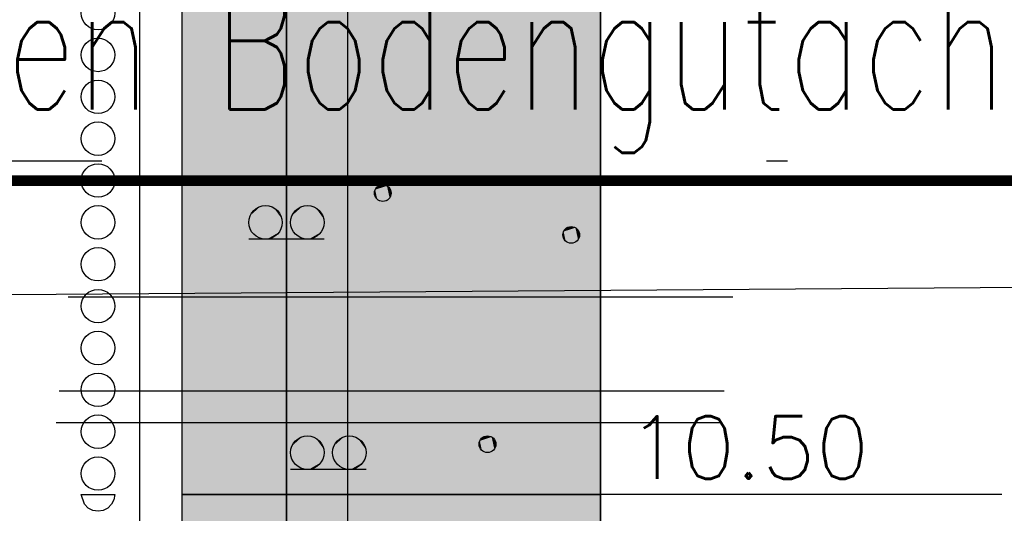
# Model space of a CAD drawing. Header units: metres. Extents: x 3458045 to 3462392, y 5482308 to 5484762.
# Tile 398 of 458: x 3461278.31 to 3461283.01, y 5483998.4 to 5484000.76. Entities that reach past the tile are written whole.
import ezdxf

# ---------------------------------------------------------------- set-up
doc = ezdxf.new("R2010")
doc.units = ezdxf.units.M
for name, pattern in [('STRICHPUNKT2', [12.7, 6.35, -3.175, 0, -3.175]), ('VERDECKT', [9.525, 6.35, -3.175]), ('VERDECKT2', [4.7625, 3.175, -1.5875])]:
    doc.linetypes.add(name, pattern=pattern)
for name, color, linetype in [('BAUER_BK 2014', 1, 'CONTINUOUS'), ('SP_BASF-Tunnel', 20, 'CONTINUOUS'), ('SP_GELÄNDE-PLANUNG', 10, 'CONTINUOUS'), ('SP_HW10', 170, 'VERDECKT'), ('WBObjGr', 7, 'CONTINUOUS'), ('WBObjSy', 7, 'CONTINUOUS'), ('WBObjTx', 7, 'CONTINUOUS')]:
    doc.layers.add(name, color=color, linetype=linetype)
doc.layers.add('SP_HILF', color=6, linetype='CONTINUOUS', plot=False)
doc.layers.add('SP_Höhenplan-Beschriftung-Linien-Bestandsgelände', color=7, linetype='CONTINUOUS', lineweight=25)
doc.styles.add('ROMANS', font='ROMANS')
doc.styles.add('SP_F', font='romans.shx', dxfattribs={"width": 0.7, "bigfont": 'sp_f.shx'})

# ---------------------------------------------------------------- blocks, each defined once
blk = doc.blocks.new('A$C7F5D10D0')
at = {"layer": 'WBObjGr', "color": 7, "linetype": 'Continuous'}
for points in [[(0, 0), (0, -30)], [(2, 0), (2, -30)], [(0, -10.5), (2, -10.5)], [(3.91598, -10.5), (3, -10.5), (2.4, -10.5), (2, -10.5)]]:
    blk.add_lwpolyline(points, dxfattribs=at)
at = {"layer": 'WBObjSy', "color": 62, "linetype": 'Continuous'}
blk.add_lwpolyline([(0.5, -10.5), (0.5, -6.8), (0, -6.8), (0, -10.5), (0.5, -10.5)], dxfattribs=at)
at = {"layer": 'WBObjSy', "color": 7, "linetype": 'Continuous'}
for points in [[(2, -10.5), (2, -6.8), (0, -6.8), (0, -10.5), (2, -10.5)], [(-0.2, -8.5), (-0.2, -8.1)], [(-0.2, -8.9), (-0.2, -8.5)], [(-0.2, -9.3), (-0.2, -8.9)], [(-0.2, -9.7), (-0.2, -9.3)], [(0.68, -9.28), (0.32, -9.28)], [(-0.2, -10.1), (-0.2, -9.7)], [(-0.2, -10.5), (-0.2, -10.1)], [(0.88, -10.38), (0.52, -10.38)], [(-0.48, -10.5), (-0.48, -10.5), (-0.32, -10.5), (-0.32, -10.5), (-0.3238, -10.5248), (-0.3352, -10.547), (-0.3528, -10.5648), (-0.3752, -10.576), (-0.4, -10.58), (-0.4246, -10.576), (-0.447, -10.5648), (-0.4646, -10.547), (-0.48, -10.5)], [(-0.2, -10.8), (-0.2, -10.5)], [(2, -12), (2, -10.5), (0, -10.5), (0, -12), (2, -12)]]:
    blk.add_lwpolyline(points, dxfattribs=at)
at = {"layer": 'WBObjSy', "color": 30, "linetype": 'Continuous'}
for points in [[(2, -10.5), (2, -6.8), (0.5, -6.8), (0.5, -10.5), (2, -10.5)], [(2, -12), (2, -10.5), (0.5, -10.5), (0.5, -12), (2, -12)]]:
    blk.add_lwpolyline(points, dxfattribs=at)
at = {"layer": 'WBObjSy', "color": 50, "linetype": 'Continuous'}
blk.add_lwpolyline([(0.5, -12), (0.5, -10.5), (0, -10.5), (0, -12), (0.5, -12)], dxfattribs=at)
at = {"layer": 'WBObjSy', "color": 7, "linetype": 'Continuous'}
for centre, radius in [((-0.4, -8.2), 0.08), ((-0.4, -8.4), 0.08), ((-0.4, -8.6), 0.08), ((-0.4, -8.8), 0.08), ((-0.4, -9), 0.08), ((0.96, -9.06), 0.04), ((-0.4, -9.2), 0.08), ((0.4, -9.2), 0.08), ((0.6, -9.2), 0.08), ((1.86, -9.26), 0.04), ((-0.4, -9.4), 0.08), ((-0.4, -9.6), 0.08), ((-0.4, -9.8), 0.08), ((-0.4, -10), 0.08), ((-0.4, -10.2), 0.08), ((0.6, -10.3), 0.08), ((0.8, -10.3), 0.08), ((1.46, -10.26), 0.04), ((-0.4, -10.4), 0.08)]:
    blk.add_circle(centre, radius, dxfattribs=at)
at = {"layer": 'WBObjSy', "color": 62, "linetype": 'Continuous'}
blk.add_solid([(0.5, -10.5), (0.5, -6.8), (0, -10.5), (0, -6.8)], dxfattribs=at)
at = {"layer": 'WBObjSy', "color": 30, "linetype": 'Continuous'}
for points in [[(2, -10.5), (2, -6.8), (0.5, -10.5), (0.5, -6.8)], [(2, -12), (2, -10.5), (0.5, -12), (0.5, -10.5)]]:
    blk.add_solid(points, dxfattribs=at)
at = {"layer": 'WBObjSy', "color": 7, "linetype": 'Continuous'}
for points in [[(0.9236, -9.0438), (0.9334, -9.0302), (0.9478, -9.022)], [(0.9236, -9.0438), (0.9478, -9.022), (0.98, -9.0254)], [(0.9334, -9.0898), (0.9236, -9.0438), (0.98, -9.0254)], [(0.9334, -9.0302), (0.94, -9.0254), (0.9478, -9.022)], [(0.98, -9.0254), (0.9924, -9.0836), (0.9334, -9.0898)], [(0.9478, -9.022), (0.956, -9.0202), (0.9642, -9.0202)], [(0.9478, -9.022), (0.9642, -9.0202), (0.98, -9.0254)], [(0.9642, -9.0202), (0.9724, -9.022), (0.98, -9.0254)], [(0.98, -9.0254), (0.9868, -9.0302), (0.9924, -9.0364)], [(0.98, -9.0254), (0.9924, -9.0364), (0.9992, -9.0516)], [(0.98, -9.0254), (0.9992, -9.0516), (0.9924, -9.0836)], [(0.92, -9.06), (0.921, -9.0516), (0.9236, -9.0438)], [(0.9236, -9.0762), (0.92, -9.06), (0.9236, -9.0438)], [(0.9236, -9.0438), (0.9278, -9.0364), (0.9334, -9.0302)], [(0.9334, -9.0898), (0.9236, -9.0762), (0.9236, -9.0438)], [(0.9924, -9.0364), (0.9966, -9.0438), (0.9992, -9.0516)], [(0.9992, -9.0516), (0.9992, -9.0684), (0.9924, -9.0836)], [(0.9992, -9.0684), (0.9966, -9.0762), (0.9924, -9.0836)], [(0.9992, -9.0516), (1, -9.06), (0.9992, -9.0684)], [(0.3754, -9.124), (0.3918, -9.1204), (0.4084, -9.1204)], [(0.3754, -9.124), (0.4084, -9.1204), (0.44, -9.1308)], [(0.4084, -9.1204), (0.4248, -9.124), (0.44, -9.1308)], [(0.5754, -9.124), (0.5918, -9.1204), (0.6084, -9.1204)], [(0.5754, -9.124), (0.6084, -9.1204), (0.64, -9.1308)], [(0.6084, -9.1204), (0.6248, -9.124), (0.64, -9.1308)], [(0.9334, -9.0898), (0.9278, -9.0836), (0.9236, -9.0762)], [(0.9924, -9.0836), (0.9642, -9.0998), (0.9334, -9.0898)], [(0.9478, -9.098), (0.94, -9.0946), (0.9334, -9.0898)], [(0.9642, -9.0998), (0.9478, -9.098), (0.9334, -9.0898)], [(0.9642, -9.0998), (0.956, -9.0998), (0.9478, -9.098)], [(0.9924, -9.0836), (0.98, -9.0946), (0.9642, -9.0998)], [(0.98, -9.0946), (0.9724, -9.098), (0.9642, -9.0998)], [(0.9924, -9.0836), (0.9868, -9.0898), (0.98, -9.0946)], [(0.32, -9.2), (0.3218, -9.1834), (0.327, -9.1674)], [(0.327, -9.2326), (0.32, -9.2), (0.327, -9.1674)], [(0.327, -9.1674), (0.3466, -9.1406), (0.3754, -9.124)], [(0.327, -9.1674), (0.3754, -9.124), (0.44, -9.1308)], [(0.3466, -9.2594), (0.327, -9.1674), (0.44, -9.1308)], [(0.327, -9.1674), (0.3354, -9.153), (0.3466, -9.1406)], [(0.3466, -9.2594), (0.327, -9.2326), (0.327, -9.1674)], [(0.3466, -9.1406), (0.36, -9.1308), (0.3754, -9.124)], [(0.44, -9.1308), (0.4648, -9.247), (0.3466, -9.2594)], [(0.44, -9.1308), (0.4536, -9.1406), (0.4648, -9.153)], [(0.44, -9.1308), (0.4648, -9.153), (0.4784, -9.1834)], [(0.44, -9.1308), (0.4784, -9.1834), (0.4648, -9.247)], [(0.4648, -9.153), (0.4732, -9.1674), (0.4784, -9.1834)], [(0.52, -9.2), (0.5218, -9.1834), (0.527, -9.1674)], [(0.527, -9.2326), (0.52, -9.2), (0.527, -9.1674)], [(0.527, -9.1674), (0.5466, -9.1406), (0.5754, -9.124)], [(0.527, -9.1674), (0.5754, -9.124), (0.64, -9.1308)], [(0.5466, -9.2594), (0.527, -9.1674), (0.64, -9.1308)], [(0.527, -9.1674), (0.5354, -9.153), (0.5466, -9.1406)], [(0.5466, -9.2594), (0.527, -9.2326), (0.527, -9.1674)], [(0.5466, -9.1406), (0.56, -9.1308), (0.5754, -9.124)], [(0.64, -9.1308), (0.6648, -9.247), (0.5466, -9.2594)], [(0.64, -9.1308), (0.6536, -9.1406), (0.6648, -9.153)], [(0.64, -9.1308), (0.6648, -9.153), (0.6784, -9.1834)], [(0.64, -9.1308), (0.6784, -9.1834), (0.6648, -9.247)], [(0.6648, -9.153), (0.6732, -9.1674), (0.6784, -9.1834)], [(0.4784, -9.1834), (0.4784, -9.2166), (0.4648, -9.247)], [(0.4784, -9.1834), (0.48, -9.2), (0.4784, -9.2166)], [(0.6784, -9.1834), (0.6784, -9.2166), (0.6648, -9.247)], [(0.6784, -9.1834), (0.68, -9.2), (0.6784, -9.2166)], [(0.3466, -9.2594), (0.3354, -9.247), (0.327, -9.2326)], [(0.4648, -9.247), (0.4084, -9.2796), (0.3466, -9.2594)], [(0.3754, -9.276), (0.36, -9.2692), (0.3466, -9.2594)], [(0.4084, -9.2796), (0.3754, -9.276), (0.3466, -9.2594)], [(0.4648, -9.247), (0.44, -9.2692), (0.4084, -9.2796)], [(0.4648, -9.247), (0.4536, -9.2594), (0.44, -9.2692)], [(0.4784, -9.2166), (0.4732, -9.2326), (0.4648, -9.247)], [(0.5466, -9.2594), (0.5354, -9.247), (0.527, -9.2326)], [(0.6648, -9.247), (0.6084, -9.2796), (0.5466, -9.2594)], [(0.5754, -9.276), (0.56, -9.2692), (0.5466, -9.2594)], [(0.6084, -9.2796), (0.5754, -9.276), (0.5466, -9.2594)], [(0.6648, -9.247), (0.64, -9.2692), (0.6084, -9.2796)], [(0.6648, -9.247), (0.6536, -9.2594), (0.64, -9.2692)], [(0.6784, -9.2166), (0.6732, -9.2326), (0.6648, -9.247)], [(1.82, -9.26), (1.821, -9.2516), (1.8236, -9.2438)], [(1.8236, -9.2762), (1.82, -9.26), (1.8236, -9.2438)], [(1.8236, -9.2438), (1.8334, -9.2302), (1.8478, -9.222)], [(1.8236, -9.2438), (1.8478, -9.222), (1.88, -9.2254)], [(1.8334, -9.2898), (1.8236, -9.2438), (1.88, -9.2254)], [(1.8236, -9.2438), (1.8278, -9.2364), (1.8334, -9.2302)], [(1.8334, -9.2898), (1.8236, -9.2762), (1.8236, -9.2438)], [(1.8334, -9.2302), (1.84, -9.2254), (1.8478, -9.222)], [(1.88, -9.2254), (1.8924, -9.2836), (1.8334, -9.2898)], [(1.8478, -9.222), (1.856, -9.2202), (1.8642, -9.2202)], [(1.8478, -9.222), (1.8642, -9.2202), (1.88, -9.2254)], [(1.8642, -9.2202), (1.8724, -9.222), (1.88, -9.2254)], [(1.88, -9.2254), (1.8868, -9.2302), (1.8924, -9.2364)], [(1.88, -9.2254), (1.8924, -9.2364), (1.8992, -9.2516)], [(1.88, -9.2254), (1.8992, -9.2516), (1.8924, -9.2836)], [(1.8924, -9.2364), (1.8966, -9.2438), (1.8992, -9.2516)], [(1.8992, -9.2516), (1.8992, -9.2684), (1.8924, -9.2836)], [(1.8992, -9.2516), (1.9, -9.26), (1.8992, -9.2684)], [(0.4084, -9.2796), (0.3918, -9.2796), (0.3754, -9.276)], [(0.44, -9.2692), (0.4248, -9.276), (0.4084, -9.2796)], [(0.6084, -9.2796), (0.5918, -9.2796), (0.5754, -9.276)], [(0.64, -9.2692), (0.6248, -9.276), (0.6084, -9.2796)], [(1.8334, -9.2898), (1.8278, -9.2836), (1.8236, -9.2762)], [(1.8924, -9.2836), (1.8642, -9.2998), (1.8334, -9.2898)], [(1.8478, -9.298), (1.84, -9.2946), (1.8334, -9.2898)], [(1.8642, -9.2998), (1.8478, -9.298), (1.8334, -9.2898)], [(1.8642, -9.2998), (1.856, -9.2998), (1.8478, -9.298)], [(1.8924, -9.2836), (1.88, -9.2946), (1.8642, -9.2998)], [(1.88, -9.2946), (1.8724, -9.298), (1.8642, -9.2998)], [(1.8924, -9.2836), (1.8868, -9.2898), (1.88, -9.2946)], [(1.8992, -9.2684), (1.8966, -9.2762), (1.8924, -9.2836)], [(0.527, -10.2674), (0.5466, -10.2406), (0.5754, -10.224)], [(0.527, -10.2674), (0.5754, -10.224), (0.64, -10.2308)], [(0.5466, -10.3594), (0.527, -10.2674), (0.64, -10.2308)], [(0.527, -10.2674), (0.5354, -10.253), (0.5466, -10.2406)], [(0.5466, -10.2406), (0.56, -10.2308), (0.5754, -10.224)], [(0.64, -10.2308), (0.6648, -10.347), (0.5466, -10.3594)], [(0.5754, -10.224), (0.5918, -10.2204), (0.6084, -10.2204)], [(0.5754, -10.224), (0.6084, -10.2204), (0.64, -10.2308)], [(0.6084, -10.2204), (0.6248, -10.224), (0.64, -10.2308)], [(0.64, -10.2308), (0.6536, -10.2406), (0.6648, -10.253)], [(0.64, -10.2308), (0.6648, -10.253), (0.6784, -10.2834)], [(0.64, -10.2308), (0.6784, -10.2834), (0.6648, -10.347)], [(0.727, -10.2674), (0.7466, -10.2406), (0.7754, -10.224)], [(0.727, -10.2674), (0.7754, -10.224), (0.84, -10.2308)], [(0.7466, -10.3594), (0.727, -10.2674), (0.84, -10.2308)], [(0.727, -10.2674), (0.7354, -10.253), (0.7466, -10.2406)], [(0.7466, -10.2406), (0.76, -10.2308), (0.7754, -10.224)], [(0.84, -10.2308), (0.8648, -10.347), (0.7466, -10.3594)], [(0.7754, -10.224), (0.7918, -10.2204), (0.8084, -10.2204)], [(0.7754, -10.224), (0.8084, -10.2204), (0.84, -10.2308)], [(0.8084, -10.2204), (0.8248, -10.224), (0.84, -10.2308)], [(0.84, -10.2308), (0.8536, -10.2406), (0.8648, -10.253)], [(0.84, -10.2308), (0.8648, -10.253), (0.8784, -10.2834)], [(0.84, -10.2308), (0.8784, -10.2834), (0.8648, -10.347)], [(1.42, -10.26), (1.421, -10.2516), (1.4236, -10.2438)], [(1.4236, -10.2762), (1.42, -10.26), (1.4236, -10.2438)], [(1.4236, -10.2438), (1.4334, -10.2302), (1.4478, -10.222)], [(1.4236, -10.2438), (1.4478, -10.222), (1.48, -10.2254)], [(1.4334, -10.2898), (1.4236, -10.2438), (1.48, -10.2254)], [(1.4236, -10.2438), (1.4278, -10.2364), (1.4334, -10.2302)], [(1.4334, -10.2898), (1.4236, -10.2762), (1.4236, -10.2438)], [(1.4334, -10.2302), (1.44, -10.2254), (1.4478, -10.222)], [(1.48, -10.2254), (1.4924, -10.2836), (1.4334, -10.2898)], [(1.4478, -10.222), (1.456, -10.2202), (1.4642, -10.2202)], [(1.4478, -10.222), (1.4642, -10.2202), (1.48, -10.2254)], [(1.4642, -10.2202), (1.4724, -10.222), (1.48, -10.2254)], [(1.48, -10.2254), (1.4868, -10.2302), (1.4924, -10.2364)], [(1.48, -10.2254), (1.4924, -10.2364), (1.4992, -10.2516)], [(1.48, -10.2254), (1.4992, -10.2516), (1.4924, -10.2836)], [(1.4924, -10.2364), (1.4966, -10.2438), (1.4992, -10.2516)], [(0.52, -10.3), (0.5218, -10.2834), (0.527, -10.2674)], [(0.527, -10.3326), (0.52, -10.3), (0.527, -10.2674)], [(0.5466, -10.3594), (0.527, -10.3326), (0.527, -10.2674)], [(0.6648, -10.253), (0.6732, -10.2674), (0.6784, -10.2834)], [(0.6784, -10.2834), (0.6784, -10.3166), (0.6648, -10.347)], [(0.6784, -10.2834), (0.68, -10.3), (0.6784, -10.3166)], [(0.72, -10.3), (0.7218, -10.2834), (0.727, -10.2674)], [(0.727, -10.3326), (0.72, -10.3), (0.727, -10.2674)], [(0.7466, -10.3594), (0.727, -10.3326), (0.727, -10.2674)], [(0.8648, -10.253), (0.8732, -10.2674), (0.8784, -10.2834)], [(0.8784, -10.2834), (0.8784, -10.3166), (0.8648, -10.347)], [(0.8784, -10.2834), (0.88, -10.3), (0.8784, -10.3166)], [(1.4334, -10.2898), (1.4278, -10.2836), (1.4236, -10.2762)], [(1.4924, -10.2836), (1.4642, -10.2998), (1.4334, -10.2898)], [(1.4478, -10.298), (1.44, -10.2946), (1.4334, -10.2898)], [(1.4642, -10.2998), (1.4478, -10.298), (1.4334, -10.2898)], [(1.4924, -10.2836), (1.48, -10.2946), (1.4642, -10.2998)], [(1.48, -10.2946), (1.4724, -10.298), (1.4642, -10.2998)], [(1.4924, -10.2836), (1.4868, -10.2898), (1.48, -10.2946)], [(1.4992, -10.2516), (1.4992, -10.2684), (1.4924, -10.2836)], [(1.4992, -10.2684), (1.4966, -10.2762), (1.4924, -10.2836)], [(1.4992, -10.2516), (1.5, -10.26), (1.4992, -10.2684)], [(0.5466, -10.3594), (0.5354, -10.347), (0.527, -10.3326)], [(0.6784, -10.3166), (0.6732, -10.3326), (0.6648, -10.347)], [(0.7466, -10.3594), (0.7354, -10.347), (0.727, -10.3326)], [(0.8784, -10.3166), (0.8732, -10.3326), (0.8648, -10.347)], [(1.4642, -10.2998), (1.456, -10.2998), (1.4478, -10.298)], [(0.6648, -10.347), (0.6084, -10.3796), (0.5466, -10.3594)], [(0.5754, -10.376), (0.56, -10.3692), (0.5466, -10.3594)], [(0.6084, -10.3796), (0.5754, -10.376), (0.5466, -10.3594)], [(0.6084, -10.3796), (0.5918, -10.3796), (0.5754, -10.376)], [(0.6648, -10.347), (0.64, -10.3692), (0.6084, -10.3796)], [(0.64, -10.3692), (0.6248, -10.376), (0.6084, -10.3796)], [(0.6648, -10.347), (0.6536, -10.3594), (0.64, -10.3692)], [(0.8648, -10.347), (0.8084, -10.3796), (0.7466, -10.3594)], [(0.7754, -10.376), (0.76, -10.3692), (0.7466, -10.3594)], [(0.8084, -10.3796), (0.7754, -10.376), (0.7466, -10.3594)], [(0.8084, -10.3796), (0.7918, -10.3796), (0.7754, -10.376)], [(0.8648, -10.347), (0.84, -10.3692), (0.8084, -10.3796)], [(0.84, -10.3692), (0.8248, -10.376), (0.8084, -10.3796)], [(0.8648, -10.347), (0.8536, -10.3594), (0.84, -10.3692)]]:
    blk.add_solid(points, dxfattribs=at)
at = {"layer": 'WBObjSy', "color": 50, "linetype": 'Continuous'}
blk.add_solid([(0.5, -12), (0.5, -10.5), (0, -12), (0, -10.5)], dxfattribs=at)
at = {"layer": 'WBObjTx', "color": 7, "style": 'ROMANS'}
blk.add_text('10.50', height=0.299156, dxfattribs=at).set_placement((2.12962, -10.4252))

msp = doc.modelspace()

# ---------------------------------------------------------------- linework, layer by layer
at = {"layer": 'SP_BASF-Tunnel', "linetype": 'STRICHPUNKT2'}
msp.add_lwpolyline([(3461259.5518, 5484000.0819), (3461311.1876, 5484000.0819), (3461314.1509, 5484000.0852), (3461323.1909, 5484000.0953), (3461333.1893, 5484000.1037), (3461393.189, 5484000.1507), (3461413.6956, 5484000.1672)], dxfattribs=at)
at = {"layer": 'SP_BASF-Tunnel', "linetype": 'VERDECKT2'}
for points in [[(3461259.491, 5483999.4319), (3461311.1879, 5483999.4319), (3461314.1516, 5483999.4352), (3461323.1916, 5483999.4453), (3461333.1899, 5483999.4537), (3461333.8907, 5483999.4543)], [(3461259.4489, 5483998.9819), (3461311.1882, 5483998.9819), (3461314.1521, 5483998.9852), (3461323.1921, 5483998.9953), (3461333.1903, 5483999.0037), (3461333.2774, 5483999.0038)], [(3461259.4348, 5483998.8319), (3461311.1883, 5483998.8319), (3461314.1523, 5483998.8352), (3461323.1923, 5483998.8453), (3461333.1904, 5483998.8537), (3461393.1899, 5483998.9007), (3461415.693, 5483998.9188)]]:
    msp.add_lwpolyline(points, dxfattribs=at)
at = {"layer": 'SP_HILF', "color": 6}
msp.add_lwpolyline([(3461311.5784, 5483999.6822), (3461243.1844, 5483999.1875), (3461243.1844, 5484000.6902), (3461311.5784, 5484004.7559)], close=True, dxfattribs=at)
at = {"layer": 'SP_HW10', "lineweight": 30, "const_width": 0.05}
msp.add_lwpolyline([(3460947.0765, 5483999.9867), (3461463.4646, 5483999.9867)], dxfattribs=at)
at = {"layer": 'SP_Höhenplan-Beschriftung-Linien-Bestandsgelände'}
msp.add_line((3461279.8761, 5484009.7988), (3461279.8761, 5483956.0493), dxfattribs=at)

# ---------------------------------------------------------------- block references
at = {"layer": 'BAUER_BK 2014', "color": 1}
msp.add_blockref('A$C7F5D10D0', (3461279.0841, 5484008.9872), dxfattribs=at)

# ---------------------------------------------------------------- texts
at = {"layer": 'SP_GELÄNDE-PLANUNG', "color": 1, "linetype": 'VERDECKT2', "insert": (3461269.7492, 5484000.1189), "char_height": 0.625, "width": 17.422232, "attachment_point": 7, "style": 'SP_F'}
msp.add_mtext('\\pi0.24237;Bodenverbesserung/-austausch gering tragfähiger \\P\\pi1.4924;Schichten gemäß Angaben Bodengutachten', dxfattribs=at)

doc.saveas('drawing.dxf')
